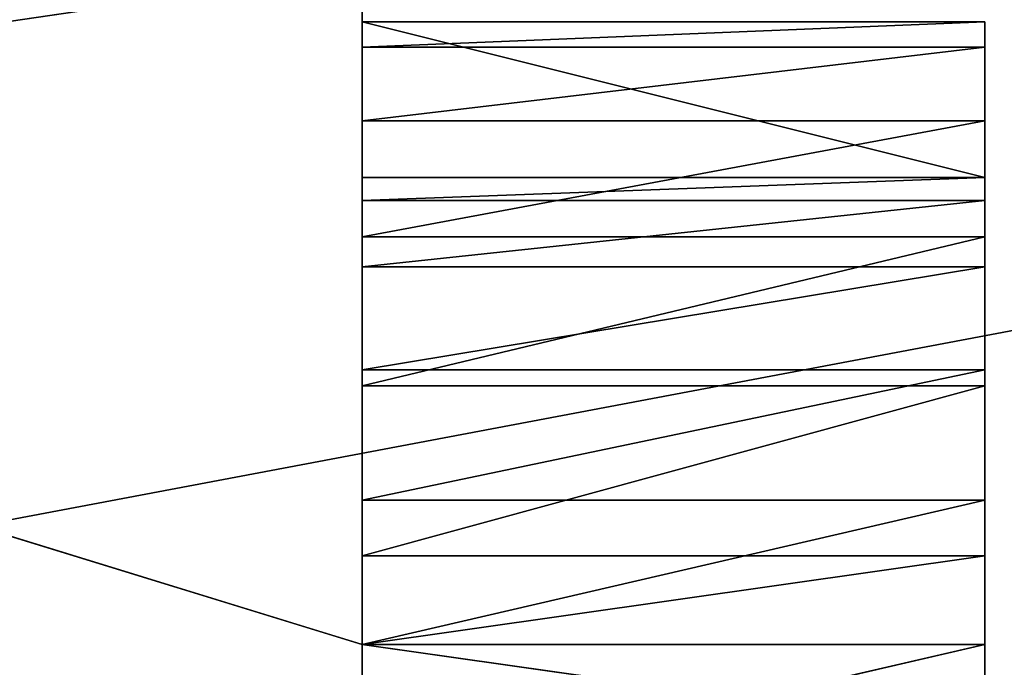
# Model space of a CAD drawing. Header units: millimetres. Extents: x 237 to 401, y 0 to 141.
# Tile 519 of 656: x 324.75 to 327.91, y 131.73 to 133.82. Entities that reach past the tile are written whole.
import ezdxf

# ---------------------------------------------------------------- set-up
doc = ezdxf.new("R2010")
doc.units = ezdxf.units.MM
doc.header["$LTSCALE"] = 25.4
doc.layers.get('0').update_dxf_attribs({"true_color": 0xff5454})

# ---------------------------------------------------------------- blocks, each defined once
blk = doc.blocks.new('VELERO-I-8042-8043.STL')
at = {"color": 250, "true_color": 0x282828}
for p, q in [((89.8459, 51.1016, 8.904), (76.8459, 51.1016, 4.904)), ((89.8459, 51.1016, 8.904), (76.8459, 51.1016, 4.904)), ((89.8459, 50.9208, 8.0732), (89.8459, 51.1016, 4.904)), ((89.8459, 51.1016, 4.904), (89.8459, 51.0812, 8.6194)), ((89.8459, 51.1016, 4.904), (89.8459, 51.0812, 8.6194)), ((89.8459, 51.1016, 4.904), (89.8459, 51.1016, 8.904)), ((89.8459, 51.1016, 8.904), (89.8459, 51.0812, 8.6194)), ((89.8459, 50.6131, 7.5943), (89.8459, 51.1016, 4.904)), ((89.8459, 50.9208, 8.0732), (89.8459, 51.1016, 4.904)), ((89.8459, 50.6131, 7.5943), (89.8459, 51.1016, 4.904)), ((89.8459, 50.1828, 7.2215), (89.8459, 51.1016, 4.904)), ((89.8459, 50.1828, 7.2215), (89.8459, 51.1016, 4.904)), ((89.8459, 49.665, 6.985), (89.8459, 51.1016, 4.904)), ((89.8459, 51.0812, 9.1886), (89.8459, 51.1016, 8.904)), ((89.8459, 51.1016, 8.904), (89.8459, 51.1016, 12.904)), ((89.8459, 49.1016, 6.904), (89.8459, 51.1016, 4.904)), ((89.8459, 49.665, 6.985), (89.8459, 51.1016, 4.904)), ((89.8459, 49.1016, 6.904), (89.8459, 51.1016, 4.904)), ((89.8459, 46.1016, 6.904), (89.8459, 51.1016, 4.904)), ((89.8459, 46.1016, 6.904), (89.8459, 51.1016, 4.904)), ((89.8459, 51.1016, 8.904), (89.8459, 51.1016, 12.904)), ((89.8459, 51.1016, 4.904), (89.8459, 51.1016, 8.904)), ((89.8459, 51.1016, 8.904), (89.8459, 51.0812, 8.6194)), ((89.8459, 51.1016, 8.904), (91.8459, 51.0812, 8.6194)), ((89.8459, 51.1016, 8.904), (91.8459, 51.0812, 8.6194)), ((89.8459, 51.1016, 8.904), (91.8459, 51.0812, 9.1886)), ((89.8459, 51.0812, 9.1886), (89.8459, 51.1016, 8.904)), ((89.8459, 51.1016, 8.904), (91.8459, 51.0812, 9.1886)), ((89.8459, 51.0812, 8.6194), (89.8459, 50.9208, 8.0732)), ((89.8459, 51.0812, 8.6194), (89.8459, 50.9208, 8.0732)), ((89.8459, 51.0812, 8.6194), (91.8459, 50.9208, 8.0732)), ((89.8459, 51.0812, 8.6194), (91.8459, 50.9208, 8.0732)), ((89.8459, 51.0812, 8.6194), (91.8459, 51.0812, 8.6194)), ((89.8459, 51.0812, 8.6194), (91.8459, 51.0812, 8.6194)), ((91.8459, 51.0812, 8.6194), (91.8459, 50.9208, 8.0732)), ((91.8459, 51.0812, 9.1886), (91.8459, 51.0812, 8.6194)), ((91.8459, 50.6016, 8.904), (91.8459, 51.0812, 9.1886)), ((91.8459, 51.0812, 8.6194), (91.8459, 50.9208, 8.0732)), ((91.8459, 51.0812, 8.6194), (91.8459, 50.6016, 8.904)), ((91.8459, 51.0812, 8.6194), (91.8459, 50.6016, 8.904)), ((91.8459, 51.0812, 9.1886), (91.8459, 51.0812, 8.6194)), ((91.8459, 50.6016, 8.904), (91.8459, 51.0812, 9.1886)), ((89.8459, 50.9208, 8.0732), (89.8459, 50.6131, 7.5943)), ((89.8459, 50.9208, 8.0732), (89.8459, 50.6131, 7.5943)), ((89.8459, 50.9208, 8.0732), (91.8459, 50.6131, 7.5943)), ((89.8459, 50.9208, 8.0732), (91.8459, 50.6131, 7.5943)), ((89.8459, 50.9208, 8.0732), (91.8459, 50.9208, 8.0732)), ((89.8459, 50.9208, 8.0732), (91.8459, 50.9208, 8.0732)), ((91.8459, 50.9208, 8.0732), (91.8459, 50.6131, 7.5943)), ((91.8459, 50.9208, 8.0732), (91.8459, 50.6131, 7.5943)), ((91.8459, 50.9208, 8.0732), (91.8459, 50.5282, 8.4405)), ((91.8459, 50.9208, 8.0732), (91.8459, 50.5282, 8.4405)), ((91.8459, 50.9208, 8.0732), (91.8459, 50.6016, 8.904)), ((91.8459, 50.9208, 8.0732), (91.8459, 50.6016, 8.904)), ((89.8459, 50.6131, 7.5943), (89.8459, 50.1828, 7.2215)), ((89.8459, 50.6131, 7.5943), (89.8459, 50.1828, 7.2215)), ((89.8459, 50.6131, 7.5943), (91.8459, 50.1828, 7.2215)), ((89.8459, 50.6131, 7.5943), (91.8459, 50.1828, 7.2215)), ((89.8459, 50.6131, 7.5943), (91.8459, 50.6131, 7.5943)), ((89.8459, 50.6131, 7.5943), (91.8459, 50.6131, 7.5943)), ((89.8459, 49.9832, 7.6905), (89.8459, 50.6016, 8.904)), ((89.8459, 50.6016, 8.904), (89.8459, 49.5651, 7.4774)), ((89.8459, 49.9832, 7.6905), (89.8459, 50.6016, 8.904)), ((89.8459, 50.3151, 8.0223), (89.8459, 50.6016, 8.904)), ((89.8459, 50.3151, 8.0223), (89.8459, 50.6016, 8.904)), ((89.8459, 50.5282, 8.4405), (89.8459, 50.6016, 8.904)), ((89.8459, 50.6016, 8.904), (89.8459, 49.5651, 7.4774)), ((89.8459, 50.6016, 8.904), (89.8459, 49.1016, 7.404)), ((89.8459, 50.6016, 8.904), (89.8459, 49.1016, 7.404)), ((89.8459, 50.6016, 8.904), (89.8459, 50.5282, 9.3675)), ((89.8459, 50.5282, 9.3675), (91.8459, 50.6016, 8.904)), ((89.8459, 50.5282, 9.3675), (91.8459, 50.6016, 8.904)), ((89.8459, 50.6016, 8.904), (89.8459, 50.5282, 9.3675)), ((89.8459, 50.6016, 8.904), (91.8459, 50.6016, 8.904)), ((89.8459, 50.6016, 8.904), (91.8459, 50.6016, 8.904)), ((89.8459, 50.6016, 8.904), (91.8459, 50.5282, 8.4405)), ((89.8459, 50.6016, 8.904), (91.8459, 50.5282, 8.4405)), ((89.8459, 50.5282, 8.4405), (89.8459, 50.6016, 8.904)), ((91.8459, 50.6131, 7.5943), (91.8459, 50.1828, 7.2215)), ((91.8459, 50.6131, 7.5943), (91.8459, 50.1828, 7.2215)), ((91.8459, 50.6131, 7.5943), (91.8459, 50.3151, 8.0223)), ((91.8459, 50.6131, 7.5943), (91.8459, 50.3151, 8.0223)), ((91.8459, 50.6131, 7.5943), (91.8459, 50.5282, 8.4405)), ((91.8459, 50.6131, 7.5943), (91.8459, 50.5282, 8.4405)), ((91.8459, 50.6016, 8.904), (91.8459, 50.5282, 9.3675)), ((91.8459, 50.5282, 8.4405), (91.8459, 50.6016, 8.904)), ((91.8459, 50.6016, 8.904), (91.8459, 50.5282, 9.3675)), ((91.8459, 50.5282, 8.4405), (91.8459, 50.6016, 8.904)), ((89.8459, 50.3151, 8.0223), (89.8459, 50.5282, 8.4405)), ((89.8459, 50.5282, 9.3675), (89.8459, 49.1016, 7.404)), ((89.8459, 50.5282, 9.3675), (89.8459, 49.1016, 7.404)), ((89.8459, 50.5282, 8.4405), (91.8459, 50.5282, 8.4405)), ((89.8459, 50.5282, 8.4405), (91.8459, 50.5282, 8.4405)), ((89.8459, 50.5282, 8.4405), (91.8459, 50.3151, 8.0223)), ((89.8459, 50.5282, 8.4405), (91.8459, 50.3151, 8.0223)), ((89.8459, 50.3151, 8.0223), (89.8459, 50.5282, 8.4405)), ((91.8459, 50.3151, 8.0223), (91.8459, 50.5282, 8.4405)), ((91.8459, 50.3151, 8.0223), (91.8459, 50.5282, 8.4405)), ((89.8459, 49.9832, 7.6905), (89.8459, 50.3151, 8.0223)), ((89.8459, 50.3151, 9.7857), (89.8459, 49.1016, 7.404)), ((89.8459, 50.3151, 9.7857), (89.8459, 49.1016, 7.404)), ((89.8459, 50.3151, 8.0223), (91.8459, 50.3151, 8.0223)), ((89.8459, 50.3151, 8.0223), (91.8459, 50.3151, 8.0223)), ((89.8459, 50.3151, 8.0223), (91.8459, 49.9832, 7.6905)), ((89.8459, 50.3151, 8.0223), (91.8459, 49.9832, 7.6905)), ((89.8459, 49.9832, 7.6905), (89.8459, 50.3151, 8.0223)), ((91.8459, 49.9832, 7.6905), (91.8459, 50.3151, 8.0223)), ((91.8459, 50.1828, 7.2215), (91.8459, 50.3151, 8.0223)), ((91.8459, 49.9832, 7.6905), (91.8459, 50.3151, 8.0223)), ((91.8459, 50.1828, 7.2215), (91.8459, 50.3151, 8.0223)), ((89.8459, 50.1828, 7.2215), (89.8459, 49.665, 6.985)), ((89.8459, 50.1828, 7.2215), (89.8459, 49.665, 6.985)), ((89.8459, 50.1828, 7.2215), (91.8459, 49.665, 6.985)), ((89.8459, 50.1828, 7.2215), (91.8459, 49.665, 6.985)), ((89.8459, 50.1828, 7.2215), (91.8459, 50.1828, 7.2215)), ((89.8459, 50.1828, 7.2215), (91.8459, 50.1828, 7.2215)), ((91.8459, 50.1828, 7.2215), (91.8459, 49.665, 6.985)), ((91.8459, 50.1828, 7.2215), (91.8459, 49.665, 6.985)), ((91.8459, 50.1828, 7.2215), (91.8459, 49.9832, 7.6905)), ((91.8459, 50.1828, 7.2215), (91.8459, 49.9832, 7.6905)), ((89.8459, 49.5651, 7.4774), (89.8459, 49.9832, 7.6905)), ((89.8459, 49.9832, 10.1175), (89.8459, 49.1016, 7.404)), ((89.8459, 49.9832, 10.1175), (89.8459, 49.1016, 7.404)), ((89.8459, 49.9832, 7.6905), (91.8459, 49.9832, 7.6905)), ((89.8459, 49.9832, 7.6905), (91.8459, 49.9832, 7.6905)), ((89.8459, 49.9832, 7.6905), (91.8459, 49.5651, 7.4774)), ((89.8459, 49.9832, 7.6905), (91.8459, 49.5651, 7.4774)), ((89.8459, 49.5651, 7.4774), (89.8459, 49.9832, 7.6905)), ((91.8459, 49.5651, 7.4774), (91.8459, 49.9832, 7.6905)), ((91.8459, 49.665, 6.985), (91.8459, 49.9832, 7.6905)), ((91.8459, 49.5651, 7.4774), (91.8459, 49.9832, 7.6905)), ((91.8459, 49.665, 6.985), (91.8459, 49.9832, 7.6905)), ((89.8459, 49.665, 6.985), (89.8459, 49.1016, 6.904)), ((89.8459, 49.665, 6.985), (89.8459, 49.1016, 6.904)), ((89.8459, 49.665, 6.985), (91.8459, 49.1016, 6.904)), ((89.8459, 49.665, 6.985), (91.8459, 49.1016, 6.904)), ((89.8459, 49.665, 6.985), (91.8459, 49.665, 6.985)), ((89.8459, 49.665, 6.985), (91.8459, 49.665, 6.985)), ((91.8459, 49.665, 6.985), (91.8459, 49.1016, 6.904)), ((91.8459, 49.665, 6.985), (91.8459, 49.1016, 6.904)), ((91.8459, 49.665, 6.985), (91.8459, 49.5651, 7.4774)), ((91.8459, 49.665, 6.985), (91.8459, 49.5651, 7.4774)), ((89.8459, 49.1016, 7.404), (89.8459, 49.5651, 7.4774)), ((89.8459, 49.5651, 10.3306), (89.8459, 49.1016, 7.404)), ((89.8459, 49.5651, 10.3306), (89.8459, 49.1016, 7.404)), ((89.8459, 49.5651, 7.4774), (91.8459, 49.5651, 7.4774)), ((89.8459, 49.5651, 7.4774), (91.8459, 49.5651, 7.4774)), ((89.8459, 49.5651, 7.4774), (91.8459, 49.1016, 7.404)), ((89.8459, 49.5651, 7.4774), (91.8459, 49.1016, 7.404)), ((89.8459, 49.1016, 7.404), (89.8459, 49.5651, 7.4774)), ((91.8459, 49.1016, 7.404), (91.8459, 49.5651, 7.4774)), ((91.8459, 49.1016, 6.904), (91.8459, 49.5651, 7.4774)), ((91.8459, 49.1016, 7.404), (91.8459, 49.5651, 7.4774)), ((91.8459, 49.1016, 6.904), (91.8459, 49.5651, 7.4774)), ((89.8459, 49.1016, 6.904), (89.8459, 46.1016, 6.904)), ((89.8459, 49.1016, 7.404), (89.8459, 49.1016, 10.404)), ((89.8459, 49.1016, 10.404), (89.8459, 46.1016, 7.404)), ((89.8459, 46.1016, 7.404), (89.8459, 49.1016, 7.404)), ((89.8459, 49.1016, 10.404), (89.8459, 46.1016, 7.404)), ((89.8459, 49.1016, 7.404), (89.8459, 49.1016, 10.404)), ((89.8459, 49.1016, 7.404), (91.8459, 49.1016, 7.404)), ((91.8459, 49.1016, 7.404), (89.8459, 46.1016, 7.404)), ((91.8459, 49.1016, 7.404), (89.8459, 46.1016, 7.404)), ((89.8459, 49.1016, 7.404), (91.8459, 49.1016, 7.404)), ((89.8459, 46.1016, 7.404), (89.8459, 49.1016, 7.404)), ((91.8459, 46.1016, 6.904), (89.8459, 49.1016, 6.904)), ((89.8459, 49.1016, 6.904), (91.8459, 49.1016, 6.904)), ((91.8459, 46.1016, 6.904), (89.8459, 49.1016, 6.904)), ((89.8459, 49.1016, 6.904), (89.8459, 46.1016, 6.904)), ((89.8459, 49.1016, 6.904), (91.8459, 49.1016, 6.904)), ((91.8459, 46.1016, 7.404), (91.8459, 49.1016, 7.404)), ((91.8459, 49.1016, 6.904), (91.8459, 46.1016, 6.904)), ((91.8459, 46.1016, 6.904), (91.8459, 49.1016, 7.404)), ((91.8459, 46.1016, 7.404), (91.8459, 49.1016, 7.404)), ((91.8459, 46.1016, 6.904), (91.8459, 49.1016, 7.404)), ((91.8459, 49.1016, 6.904), (91.8459, 46.1016, 6.904)), ((91.8459, 49.1016, 6.904), (91.8459, 49.1016, 7.404)), ((91.8459, 49.1016, 6.904), (91.8459, 49.1016, 7.404)), ((89.8459, 46.1016, 6.904), (89.8459, 46.1016, 7.404)), ((89.8459, 46.1016, 7.404), (89.8459, 36.1016, 12.904)), ((89.8459, 36.1016, 12.904), (89.8459, 46.1016, 6.904)), ((89.8459, 46.1016, 6.904), (89.8459, 36.1016, 4.904)), ((89.8459, 46.1016, 6.904), (89.8459, 36.1016, 4.904)), ((89.8459, 36.1016, 12.904), (89.8459, 46.1016, 6.904)), ((89.8459, 46.1016, 10.404), (89.8459, 46.1016, 7.404)), ((89.8459, 46.1016, 10.404), (89.8459, 46.1016, 7.404)), ((89.8459, 46.1016, 7.404), (89.8459, 36.1016, 12.904)), ((89.8459, 46.1016, 7.404), (91.8459, 46.1016, 7.404)), ((91.8459, 46.1016, 7.404), (89.8459, 46.1016, 6.904)), ((89.8459, 46.1016, 6.904), (91.8459, 46.1016, 6.904)), ((91.8459, 46.1016, 7.404), (89.8459, 46.1016, 6.904)), ((89.8459, 46.1016, 7.404), (91.8459, 46.1016, 7.404)), ((89.8459, 46.1016, 6.904), (89.8459, 46.1016, 7.404)), ((89.8459, 46.1016, 6.904), (91.8459, 46.1016, 6.904)), ((91.8459, 46.1016, 6.904), (91.8459, 46.1016, 7.404)), ((91.8459, 46.1016, 6.904), (91.8459, 46.1016, 7.404)), ((89.8459, 36.1016, 12.904), (89.8459, 36.1016, 4.904)), ((89.8459, 36.1016, 12.904), (89.8459, 36.1016, 4.904))]:
    blk.add_line(p, q, dxfattribs=at)
at = {"color": 7, "true_color": 0xffffff}
for p, q in [((86.1605, 31.5169, 7.279), (127.5459, 31.524, 1.1723)), ((86.1605, 31.5169, 7.279), (127.5459, 31.524, 1.1723)), ((86.5959, 31.5169, 8.904), (127.5459, 31.524, 1.1723)), ((86.5959, 31.5169, 8.904), (127.5459, 31.524, 1.1723)), ((127.5388, 30.7169, 1.1723), (86.1605, 30.7169, 7.279)), ((127.5388, 30.7169, 1.1723), (86.1605, 30.7169, 7.279)), ((86.5959, 30.7169, 8.904), (127.5388, 30.7169, 1.1723)), ((86.5959, 30.7169, 8.904), (127.5388, 30.7169, 1.1723))]:
    blk.add_line(p, q, dxfattribs=at)
at = {"color": 250, "true_color": 0x282828}
mesh = blk.add_polyface(dxfattribs=at)
corners = [(89.8459, 51.1016, 12.904), (76.8459, 51.1016, 4.904), (88.4136, 51.1016, 12.904)]
mesh.append_faces([[corners[k] for k in face] for face in [(0, 1, 2)]], dxfattribs={"color": 250})
mesh = blk.add_polyface(dxfattribs=at)
corners = [(89.8459, 51.1016, 12.904), (89.8459, 51.1016, 8.904), (76.8459, 51.1016, 4.904)]
mesh.append_faces([[corners[k] for k in face] for face in [(0, 1, 2)]], dxfattribs={"color": 250})
mesh = blk.add_polyface(dxfattribs=at)
corners = [(89.8459, 51.1016, 8.904), (89.8459, 51.1016, 4.904), (76.8459, 51.1016, 4.904)]
mesh.append_faces([[corners[k] for k in face] for face in [(0, 1, 2)]], dxfattribs={"color": 250})
mesh = blk.add_polyface(dxfattribs=at)
corners = [(89.8459, 51.1016, 4.904), (89.8459, 51.0812, 8.6194), (89.8459, 50.9208, 8.0732)]
mesh.append_faces([[corners[k] for k in face] for face in [(0, 1, 2)]], dxfattribs={"color": 250})
mesh = blk.add_polyface(dxfattribs=at)
corners = [(89.8459, 51.1016, 8.904), (89.8459, 51.0812, 8.6194), (89.8459, 51.1016, 4.904)]
mesh.append_faces([[corners[k] for k in face] for face in [(0, 1, 2)]], dxfattribs={"color": 250})
mesh = blk.add_polyface(dxfattribs=at)
corners = [(89.8459, 51.1016, 4.904), (89.8459, 50.9208, 8.0732), (89.8459, 50.6131, 7.5943)]
mesh.append_faces([[corners[k] for k in face] for face in [(0, 1, 2)]], dxfattribs={"color": 250})
mesh = blk.add_polyface(dxfattribs=at)
corners = [(89.8459, 51.1016, 4.904), (89.8459, 50.6131, 7.5943), (89.8459, 50.1828, 7.2215)]
mesh.append_faces([[corners[k] for k in face] for face in [(0, 1, 2)]], dxfattribs={"color": 250})
mesh = blk.add_polyface(dxfattribs=at)
corners = [(89.8459, 51.1016, 4.904), (89.8459, 50.1828, 7.2215), (89.8459, 49.665, 6.985)]
mesh.append_faces([[corners[k] for k in face] for face in [(0, 1, 2)]], dxfattribs={"color": 250})
mesh = blk.add_polyface(dxfattribs=at)
corners = [(89.8459, 51.1016, 12.904), (89.8459, 51.0812, 9.1886), (89.8459, 51.1016, 8.904)]
mesh.append_faces([[corners[k] for k in face] for face in [(0, 1, 2)]], dxfattribs={"color": 250})
mesh = blk.add_polyface(dxfattribs=at)
corners = [(89.8459, 51.1016, 4.904), (89.8459, 49.665, 6.985), (89.8459, 49.1016, 6.904)]
mesh.append_faces([[corners[k] for k in face] for face in [(0, 1, 2)]], dxfattribs={"color": 250})
mesh = blk.add_polyface(dxfattribs=at)
corners = [(89.8459, 51.1016, 4.904), (89.8459, 49.1016, 6.904), (89.8459, 46.1016, 6.904)]
mesh.append_faces([[corners[k] for k in face] for face in [(0, 1, 2)]], dxfattribs={"color": 250})
mesh = blk.add_polyface(dxfattribs=at)
corners = [(89.8459, 51.1016, 4.904), (89.8459, 46.1016, 6.904), (89.8459, 36.1016, 4.904)]
mesh.append_faces([[corners[k] for k in face] for face in [(0, 1, 2)]], dxfattribs={"color": 250})
mesh = blk.add_polyface(dxfattribs=at)
corners = [(89.8459, 51.1016, 8.904), (91.8459, 51.0812, 8.6194), (89.8459, 51.0812, 8.6194)]
mesh.append_faces([[corners[k] for k in face] for face in [(0, 1, 2)]], dxfattribs={"color": 250})
mesh = blk.add_polyface(dxfattribs=at)
corners = [(91.8459, 51.0812, 9.1886), (91.8459, 51.0812, 8.6194), (89.8459, 51.1016, 8.904)]
mesh.append_faces([[corners[k] for k in face] for face in [(0, 1, 2)]], dxfattribs={"color": 250})
mesh = blk.add_polyface(dxfattribs=at)
corners = [(91.8459, 51.0812, 9.1886), (89.8459, 51.1016, 8.904), (89.8459, 51.0812, 9.1886)]
mesh.append_faces([[corners[k] for k in face] for face in [(0, 1, 2)]], dxfattribs={"color": 250})
mesh = blk.add_polyface(dxfattribs=at)
corners = [(89.8459, 51.0812, 8.6194), (91.8459, 50.9208, 8.0732), (89.8459, 50.9208, 8.0732)]
mesh.append_faces([[corners[k] for k in face] for face in [(0, 1, 2)]], dxfattribs={"color": 250})
mesh = blk.add_polyface(dxfattribs=at)
corners = [(91.8459, 51.0812, 8.6194), (91.8459, 50.9208, 8.0732), (89.8459, 51.0812, 8.6194)]
mesh.append_faces([[corners[k] for k in face] for face in [(0, 1, 2)]], dxfattribs={"color": 250})
mesh = blk.add_polyface(dxfattribs=at)
corners = [(91.8459, 51.0812, 9.1886), (91.8459, 50.5282, 9.3675), (91.8459, 50.6016, 8.904)]
mesh.append_faces([[corners[k] for k in face] for face in [(0, 1, 2)]], dxfattribs={"color": 250})
mesh = blk.add_polyface(dxfattribs=at)
corners = [(91.8459, 51.0812, 8.6194), (91.8459, 50.6016, 8.904), (91.8459, 50.9208, 8.0732)]
mesh.append_faces([[corners[k] for k in face] for face in [(0, 1, 2)]], dxfattribs={"color": 250})
mesh = blk.add_polyface(dxfattribs=at)
corners = [(91.8459, 51.0812, 9.1886), (91.8459, 50.6016, 8.904), (91.8459, 51.0812, 8.6194)]
mesh.append_faces([[corners[k] for k in face] for face in [(0, 1, 2)]], dxfattribs={"color": 250})
mesh = blk.add_polyface(dxfattribs=at)
corners = [(89.8459, 50.9208, 8.0732), (91.8459, 50.6131, 7.5943), (89.8459, 50.6131, 7.5943)]
mesh.append_faces([[corners[k] for k in face] for face in [(0, 1, 2)]], dxfattribs={"color": 250})
mesh = blk.add_polyface(dxfattribs=at)
corners = [(91.8459, 50.9208, 8.0732), (91.8459, 50.6131, 7.5943), (89.8459, 50.9208, 8.0732)]
mesh.append_faces([[corners[k] for k in face] for face in [(0, 1, 2)]], dxfattribs={"color": 250})
mesh = blk.add_polyface(dxfattribs=at)
corners = [(91.8459, 50.9208, 8.0732), (91.8459, 50.5282, 8.4405), (91.8459, 50.6131, 7.5943)]
mesh.append_faces([[corners[k] for k in face] for face in [(0, 1, 2)]], dxfattribs={"color": 250})
mesh = blk.add_polyface(dxfattribs=at)
corners = [(91.8459, 50.9208, 8.0732), (91.8459, 50.6016, 8.904), (91.8459, 50.5282, 8.4405)]
mesh.append_faces([[corners[k] for k in face] for face in [(0, 1, 2)]], dxfattribs={"color": 250})
mesh = blk.add_polyface(dxfattribs=at)
corners = [(91.8459, 50.1828, 7.2215), (89.8459, 50.1828, 7.2215), (89.8459, 50.6131, 7.5943)]
mesh.append_faces([[corners[k] for k in face] for face in [(0, 1, 2)]], dxfattribs={"color": 250})
mesh = blk.add_polyface(dxfattribs=at)
corners = [(91.8459, 50.1828, 7.2215), (89.8459, 50.6131, 7.5943), (91.8459, 50.6131, 7.5943)]
mesh.append_faces([[corners[k] for k in face] for face in [(0, 1, 2)]], dxfattribs={"color": 250})
mesh = blk.add_polyface(dxfattribs=at)
corners = [(89.8459, 50.6016, 8.904), (89.8459, 49.5651, 7.4774), (89.8459, 49.9832, 7.6905)]
mesh.append_faces([[corners[k] for k in face] for face in [(0, 1, 2)]], dxfattribs={"color": 250})
mesh = blk.add_polyface(dxfattribs=at)
corners = [(89.8459, 50.6016, 8.904), (89.8459, 49.9832, 7.6905), (89.8459, 50.3151, 8.0223)]
mesh.append_faces([[corners[k] for k in face] for face in [(0, 1, 2)]], dxfattribs={"color": 250})
mesh = blk.add_polyface(dxfattribs=at)
corners = [(89.8459, 50.6016, 8.904), (89.8459, 50.3151, 8.0223), (89.8459, 50.5282, 8.4405)]
mesh.append_faces([[corners[k] for k in face] for face in [(0, 1, 2)]], dxfattribs={"color": 250})
mesh = blk.add_polyface(dxfattribs=at)
corners = [(89.8459, 50.6016, 8.904), (89.8459, 49.1016, 7.404), (89.8459, 49.5651, 7.4774)]
mesh.append_faces([[corners[k] for k in face] for face in [(0, 1, 2)]], dxfattribs={"color": 250})
mesh = blk.add_polyface(dxfattribs=at)
corners = [(89.8459, 50.6016, 8.904), (89.8459, 50.5282, 9.3675), (89.8459, 49.1016, 7.404)]
mesh.append_faces([[corners[k] for k in face] for face in [(0, 1, 2)]], dxfattribs={"color": 250})
mesh = blk.add_polyface(dxfattribs=at)
corners = [(89.8459, 50.5282, 9.3675), (91.8459, 50.6016, 8.904), (91.8459, 50.5282, 9.3675)]
mesh.append_faces([[corners[k] for k in face] for face in [(0, 1, 2)]], dxfattribs={"color": 250})
mesh = blk.add_polyface(dxfattribs=at)
corners = [(89.8459, 50.5282, 9.3675), (89.8459, 50.6016, 8.904), (91.8459, 50.6016, 8.904)]
mesh.append_faces([[corners[k] for k in face] for face in [(0, 1, 2)]], dxfattribs={"color": 250})
mesh = blk.add_polyface(dxfattribs=at)
corners = [(89.8459, 50.6016, 8.904), (91.8459, 50.5282, 8.4405), (91.8459, 50.6016, 8.904)]
mesh.append_faces([[corners[k] for k in face] for face in [(0, 1, 2)]], dxfattribs={"color": 250})
mesh = blk.add_polyface(dxfattribs=at)
corners = [(89.8459, 50.6016, 8.904), (89.8459, 50.5282, 8.4405), (91.8459, 50.5282, 8.4405)]
mesh.append_faces([[corners[k] for k in face] for face in [(0, 1, 2)]], dxfattribs={"color": 250})
mesh = blk.add_polyface(dxfattribs=at)
corners = [(91.8459, 50.6131, 7.5943), (91.8459, 50.3151, 8.0223), (91.8459, 50.1828, 7.2215)]
mesh.append_faces([[corners[k] for k in face] for face in [(0, 1, 2)]], dxfattribs={"color": 250})
mesh = blk.add_polyface(dxfattribs=at)
corners = [(91.8459, 50.6131, 7.5943), (91.8459, 50.5282, 8.4405), (91.8459, 50.3151, 8.0223)]
mesh.append_faces([[corners[k] for k in face] for face in [(0, 1, 2)]], dxfattribs={"color": 250})
mesh = blk.add_polyface(dxfattribs=at)
corners = [(89.8459, 50.5282, 9.3675), (89.8459, 50.3151, 9.7857), (89.8459, 49.1016, 7.404)]
mesh.append_faces([[corners[k] for k in face] for face in [(0, 1, 2)]], dxfattribs={"color": 250})
mesh = blk.add_polyface(dxfattribs=at)
corners = [(89.8459, 50.5282, 8.4405), (91.8459, 50.3151, 8.0223), (91.8459, 50.5282, 8.4405)]
mesh.append_faces([[corners[k] for k in face] for face in [(0, 1, 2)]], dxfattribs={"color": 250})
mesh = blk.add_polyface(dxfattribs=at)
corners = [(89.8459, 50.5282, 8.4405), (89.8459, 50.3151, 8.0223), (91.8459, 50.3151, 8.0223)]
mesh.append_faces([[corners[k] for k in face] for face in [(0, 1, 2)]], dxfattribs={"color": 250})
mesh = blk.add_polyface(dxfattribs=at)
corners = [(89.8459, 50.3151, 9.7857), (89.8459, 49.9832, 10.1175), (89.8459, 49.1016, 7.404)]
mesh.append_faces([[corners[k] for k in face] for face in [(0, 1, 2)]], dxfattribs={"color": 250})
mesh = blk.add_polyface(dxfattribs=at)
corners = [(91.8459, 50.3151, 8.0223), (89.8459, 50.3151, 8.0223), (91.8459, 49.9832, 7.6905)]
mesh.append_faces([[corners[k] for k in face] for face in [(0, 1, 2)]], dxfattribs={"color": 250})
mesh = blk.add_polyface(dxfattribs=at)
corners = [(91.8459, 49.9832, 7.6905), (89.8459, 50.3151, 8.0223), (89.8459, 49.9832, 7.6905)]
mesh.append_faces([[corners[k] for k in face] for face in [(0, 1, 2)]], dxfattribs={"color": 250})
mesh = blk.add_polyface(dxfattribs=at)
corners = [(91.8459, 50.3151, 8.0223), (91.8459, 49.9832, 7.6905), (91.8459, 50.1828, 7.2215)]
mesh.append_faces([[corners[k] for k in face] for face in [(0, 1, 2)]], dxfattribs={"color": 250})
mesh = blk.add_polyface(dxfattribs=at)
corners = [(91.8459, 49.665, 6.985), (89.8459, 49.665, 6.985), (89.8459, 50.1828, 7.2215)]
mesh.append_faces([[corners[k] for k in face] for face in [(0, 1, 2)]], dxfattribs={"color": 250})
mesh = blk.add_polyface(dxfattribs=at)
corners = [(91.8459, 49.665, 6.985), (89.8459, 50.1828, 7.2215), (91.8459, 50.1828, 7.2215)]
mesh.append_faces([[corners[k] for k in face] for face in [(0, 1, 2)]], dxfattribs={"color": 250})
mesh = blk.add_polyface(dxfattribs=at)
corners = [(91.8459, 50.1828, 7.2215), (91.8459, 49.9832, 7.6905), (91.8459, 49.665, 6.985)]
mesh.append_faces([[corners[k] for k in face] for face in [(0, 1, 2)]], dxfattribs={"color": 250})
mesh = blk.add_polyface(dxfattribs=at)
corners = [(89.8459, 49.9832, 10.1175), (89.8459, 49.5651, 10.3306), (89.8459, 49.1016, 7.404)]
mesh.append_faces([[corners[k] for k in face] for face in [(0, 1, 2)]], dxfattribs={"color": 250})
mesh = blk.add_polyface(dxfattribs=at)
corners = [(91.8459, 49.9832, 7.6905), (89.8459, 49.9832, 7.6905), (91.8459, 49.5651, 7.4774)]
mesh.append_faces([[corners[k] for k in face] for face in [(0, 1, 2)]], dxfattribs={"color": 250})
mesh = blk.add_polyface(dxfattribs=at)
corners = [(91.8459, 49.5651, 7.4774), (89.8459, 49.9832, 7.6905), (89.8459, 49.5651, 7.4774)]
mesh.append_faces([[corners[k] for k in face] for face in [(0, 1, 2)]], dxfattribs={"color": 250})
mesh = blk.add_polyface(dxfattribs=at)
corners = [(91.8459, 49.9832, 7.6905), (91.8459, 49.5651, 7.4774), (91.8459, 49.665, 6.985)]
mesh.append_faces([[corners[k] for k in face] for face in [(0, 1, 2)]], dxfattribs={"color": 250})
mesh = blk.add_polyface(dxfattribs=at)
corners = [(91.8459, 49.1016, 6.904), (89.8459, 49.1016, 6.904), (89.8459, 49.665, 6.985)]
mesh.append_faces([[corners[k] for k in face] for face in [(0, 1, 2)]], dxfattribs={"color": 250})
mesh = blk.add_polyface(dxfattribs=at)
corners = [(91.8459, 49.1016, 6.904), (89.8459, 49.665, 6.985), (91.8459, 49.665, 6.985)]
mesh.append_faces([[corners[k] for k in face] for face in [(0, 1, 2)]], dxfattribs={"color": 250})
mesh = blk.add_polyface(dxfattribs=at)
corners = [(91.8459, 49.665, 6.985), (91.8459, 49.5651, 7.4774), (91.8459, 49.1016, 6.904)]
mesh.append_faces([[corners[k] for k in face] for face in [(0, 1, 2)]], dxfattribs={"color": 250})
mesh = blk.add_polyface(dxfattribs=at)
corners = [(89.8459, 49.5651, 10.3306), (89.8459, 49.1016, 10.404), (89.8459, 49.1016, 7.404)]
mesh.append_faces([[corners[k] for k in face] for face in [(0, 1, 2)]], dxfattribs={"color": 250})
mesh = blk.add_polyface(dxfattribs=at)
corners = [(91.8459, 49.5651, 7.4774), (89.8459, 49.5651, 7.4774), (91.8459, 49.1016, 7.404)]
mesh.append_faces([[corners[k] for k in face] for face in [(0, 1, 2)]], dxfattribs={"color": 250})
mesh = blk.add_polyface(dxfattribs=at)
corners = [(91.8459, 49.1016, 7.404), (89.8459, 49.5651, 7.4774), (89.8459, 49.1016, 7.404)]
mesh.append_faces([[corners[k] for k in face] for face in [(0, 1, 2)]], dxfattribs={"color": 250})
mesh = blk.add_polyface(dxfattribs=at)
corners = [(91.8459, 49.5651, 7.4774), (91.8459, 49.1016, 7.404), (91.8459, 49.1016, 6.904)]
mesh.append_faces([[corners[k] for k in face] for face in [(0, 1, 2)]], dxfattribs={"color": 250})
mesh = blk.add_polyface(dxfattribs=at)
corners = [(89.8459, 49.1016, 10.404), (89.8459, 46.1016, 7.404), (89.8459, 49.1016, 7.404)]
mesh.append_faces([[corners[k] for k in face] for face in [(0, 1, 2)]], dxfattribs={"color": 250})
mesh = blk.add_polyface(dxfattribs=at)
corners = [(89.8459, 49.1016, 10.404), (89.8459, 46.1016, 10.404), (89.8459, 46.1016, 7.404)]
mesh.append_faces([[corners[k] for k in face] for face in [(0, 1, 2)]], dxfattribs={"color": 250})
mesh = blk.add_polyface(dxfattribs=at)
corners = [(91.8459, 49.1016, 7.404), (89.8459, 46.1016, 7.404), (91.8459, 46.1016, 7.404)]
mesh.append_faces([[corners[k] for k in face] for face in [(0, 1, 2)]], dxfattribs={"color": 250})
mesh = blk.add_polyface(dxfattribs=at)
corners = [(91.8459, 49.1016, 7.404), (89.8459, 49.1016, 7.404), (89.8459, 46.1016, 7.404)]
mesh.append_faces([[corners[k] for k in face] for face in [(0, 1, 2)]], dxfattribs={"color": 250})
mesh = blk.add_polyface(dxfattribs=at)
corners = [(91.8459, 46.1016, 6.904), (89.8459, 49.1016, 6.904), (91.8459, 49.1016, 6.904)]
mesh.append_faces([[corners[k] for k in face] for face in [(0, 1, 2)]], dxfattribs={"color": 250})
mesh = blk.add_polyface(dxfattribs=at)
corners = [(91.8459, 46.1016, 6.904), (89.8459, 46.1016, 6.904), (89.8459, 49.1016, 6.904)]
mesh.append_faces([[corners[k] for k in face] for face in [(0, 1, 2)]], dxfattribs={"color": 250})
mesh = blk.add_polyface(dxfattribs=at)
corners = [(91.8459, 49.1016, 7.404), (91.8459, 46.1016, 7.404), (91.8459, 46.1016, 6.904)]
mesh.append_faces([[corners[k] for k in face] for face in [(0, 1, 2)]], dxfattribs={"color": 250})
mesh = blk.add_polyface(dxfattribs=at)
corners = [(91.8459, 49.1016, 7.404), (91.8459, 46.1016, 6.904), (91.8459, 49.1016, 6.904)]
mesh.append_faces([[corners[k] for k in face] for face in [(0, 1, 2)]], dxfattribs={"color": 250})
mesh = blk.add_polyface(dxfattribs=at)
corners = [(89.8459, 46.1016, 6.904), (89.8459, 46.1016, 7.404), (89.8459, 36.1016, 12.904)]
mesh.append_faces([[corners[k] for k in face] for face in [(0, 1, 2)]], dxfattribs={"color": 250})
mesh = blk.add_polyface(dxfattribs=at)
corners = [(89.8459, 46.1016, 6.904), (89.8459, 36.1016, 12.904), (89.8459, 36.1016, 4.904)]
mesh.append_faces([[corners[k] for k in face] for face in [(0, 1, 2)]], dxfattribs={"color": 250})
mesh = blk.add_polyface(dxfattribs=at)
corners = [(89.8459, 46.1016, 10.404), (89.8459, 36.1016, 12.904), (89.8459, 46.1016, 7.404)]
mesh.append_faces([[corners[k] for k in face] for face in [(0, 1, 2)]], dxfattribs={"color": 250})
mesh = blk.add_polyface(dxfattribs=at)
corners = [(91.8459, 46.1016, 7.404), (89.8459, 46.1016, 6.904), (91.8459, 46.1016, 6.904)]
mesh.append_faces([[corners[k] for k in face] for face in [(0, 1, 2)]], dxfattribs={"color": 250})
mesh = blk.add_polyface(dxfattribs=at)
corners = [(89.8459, 46.1016, 7.404), (89.8459, 46.1016, 6.904), (91.8459, 46.1016, 7.404)]
mesh.append_faces([[corners[k] for k in face] for face in [(0, 1, 2)]], dxfattribs={"color": 250})
mesh = blk.add_polyface(dxfattribs=at)
corners = [(85.5915, 36.1016, 6.9146), (85.0501, 36.1016, 6.435), (89.8459, 36.1016, 4.904)]
mesh.append_faces([[corners[k] for k in face] for face in [(0, 1, 2)]], dxfattribs={"color": 250})
mesh = blk.add_polyface(dxfattribs=at)
corners = [(86.0023, 36.1016, 7.5098), (85.5915, 36.1016, 6.9146), (89.8459, 36.1016, 4.904)]
mesh.append_faces([[corners[k] for k in face] for face in [(0, 1, 2)]], dxfattribs={"color": 250})
mesh = blk.add_polyface(dxfattribs=at)
corners = [(86.2587, 36.1016, 8.186), (86.0023, 36.1016, 7.5098), (89.8459, 36.1016, 4.904)]
mesh.append_faces([[corners[k] for k in face] for face in [(0, 1, 2)]], dxfattribs={"color": 250})
mesh = blk.add_polyface(dxfattribs=at)
corners = [(89.8459, 36.1016, 12.904), (86.2587, 36.1016, 9.6219), (86.3459, 36.1016, 8.904)]
mesh.append_faces([[corners[k] for k in face] for face in [(0, 1, 2)]], dxfattribs={"color": 250})
mesh = blk.add_polyface(dxfattribs=at)
corners = [(86.3459, 36.1016, 8.904), (86.2587, 36.1016, 8.186), (89.8459, 36.1016, 4.904)]
mesh.append_faces([[corners[k] for k in face] for face in [(0, 1, 2)]], dxfattribs={"color": 250})
mesh = blk.add_polyface(dxfattribs=at)
corners = [(89.8459, 36.1016, 12.904), (86.3459, 36.1016, 8.904), (89.8459, 36.1016, 4.904)]
mesh.append_faces([[corners[k] for k in face] for face in [(0, 1, 2)]], dxfattribs={"color": 250})
at = {"color": 7, "true_color": 0xffffff}
mesh = blk.add_polyface(dxfattribs=at)
corners = [(86.1605, 31.5169, 7.279), (127.5459, 31.524, 1.1723), (84.9709, 31.5169, 6.0894)]
mesh.append_faces([[corners[k] for k in face] for face in [(0, 1, 2)]], dxfattribs={"color": 7})
mesh = blk.add_polyface(dxfattribs=at)
corners = [(86.5959, 31.5169, 8.904), (127.5459, 31.524, 1.1723), (86.1605, 31.5169, 7.279)]
mesh.append_faces([[corners[k] for k in face] for face in [(0, 1, 2)]], dxfattribs={"color": 7})
mesh = blk.add_polyface(dxfattribs=at)
corners = [(127.5459, 31.524, 16.6357), (86.5959, 31.5169, 8.904), (86.1605, 31.5169, 10.529)]
mesh.append_faces([[corners[k] for k in face] for face in [(0, 1, 2)]], dxfattribs={"color": 7})
mesh = blk.add_polyface(dxfattribs=at)
corners = [(127.5459, 31.524, 16.6357), (127.5459, 31.524, 1.1723), (86.5959, 31.5169, 8.904)]
mesh.append_faces([[corners[k] for k in face] for face in [(0, 1, 2)]], dxfattribs={"color": 7})
mesh = blk.add_polyface(dxfattribs=at)
corners = [(86.1605, 30.7169, 7.279), (84.9709, 30.7169, 6.0894), (127.5388, 30.7169, 1.1723)]
mesh.append_faces([[corners[k] for k in face] for face in [(0, 1, 2)]], dxfattribs={"color": 7})
mesh = blk.add_polyface(dxfattribs=at)
corners = [(127.5388, 30.7169, 16.6357), (86.1605, 30.7169, 10.529), (127.5388, 30.7169, 1.1723)]
mesh.append_faces([[corners[k] for k in face] for face in [(0, 1, 2)]], dxfattribs={"color": 7})
mesh = blk.add_polyface(dxfattribs=at)
corners = [(86.1605, 30.7169, 10.529), (86.5959, 30.7169, 8.904), (127.5388, 30.7169, 1.1723)]
mesh.append_faces([[corners[k] for k in face] for face in [(0, 1, 2)]], dxfattribs={"color": 7})
mesh = blk.add_polyface(dxfattribs=at)
corners = [(86.5959, 30.7169, 8.904), (86.1605, 30.7169, 7.279), (127.5388, 30.7169, 1.1723)]
mesh.append_faces([[corners[k] for k in face] for face in [(0, 1, 2)]], dxfattribs={"color": 7})

msp = doc.modelspace()

# ---------------------------------------------------------------- block references
at = {"color": 0, "extrusion": (0, -1, -3.88578e-16)}
msp.add_blockref('VELERO-I-8042-8043.STL', (236.0028, 404.7244, -140.712), dxfattribs=at)

doc.saveas('drawing.dxf')
